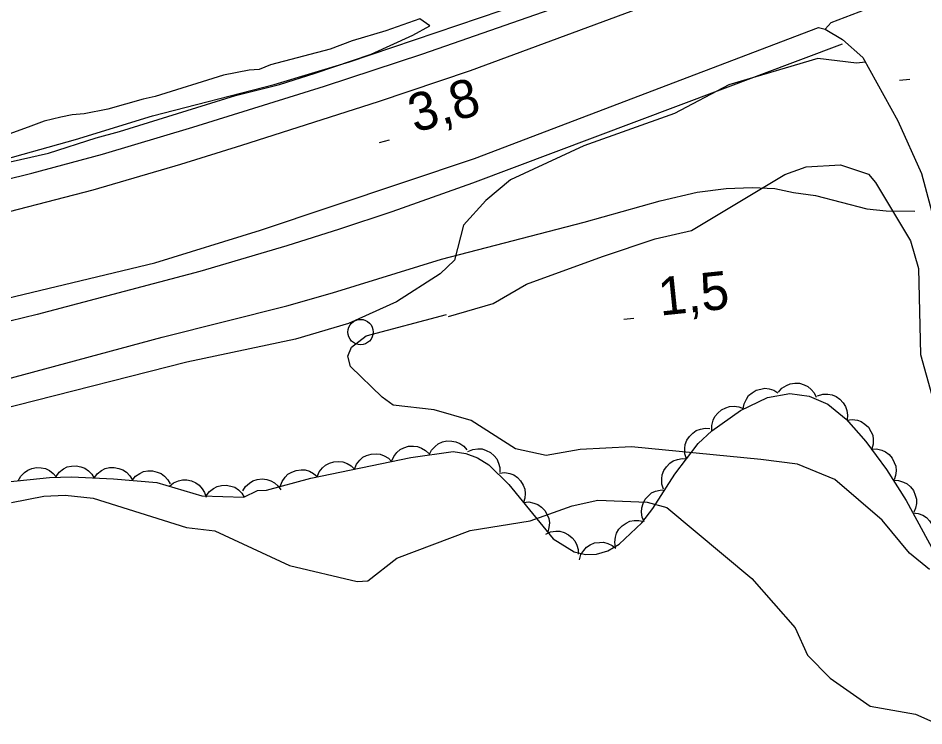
# Model space of a CAD drawing. Extents: x 336540 to 340074, y 5572036 to 5573747.
# Drawn here: x 338345.7 to 338417.1, y 5572461.7 to 5572517.5 of the extents above; entities that cross this region are included whole.
import ezdxf

# ---------------------------------------------------------------- set-up
doc = ezdxf.new("R2010")
doc.units = 0
for name, color, linetype in [('Niveau 19', 7, 'Continuous'), ('Niveau 2', 7, 'Continuous'), ('Niveau 21', 7, 'Continuous'), ('Niveau 22', 7, 'Continuous'), ('Niveau 3', 7, 'Continuous'), ('Niveau 36', 7, 'Continuous'), ('Niveau 4', 7, 'Continuous'), ('Niveau 44', 7, 'Continuous')]:
    doc.layers.add(name, color=color, linetype=linetype)

msp = doc.modelspace()

# ---------------------------------------------------------------- linework, layer by layer
at = {"layer": 'Niveau 19'}
msp.add_lwpolyline([(338409.33, 5572516.64), (338410.71, 5572515.83), (338412.3, 5572514.39), (338415.06, 5572509.41), (338416.92, 5572505.25), (338420.15, 5572493.2), (338421.65, 5572485.97), (338422.03, 5572480.9), (338421.75, 5572479.87)], dxfattribs=at)
at = {"layer": 'Niveau 2'}
for points in [[(338340.65, 5572505.19), (338348.11, 5572506.87), (338351.86, 5572508.08), (338353.71, 5572508.57), (338362.84, 5572511.41), (338366.32, 5572512.27), (338369.12, 5572513.17), (338373.54, 5572514.67), (338376.83, 5572516.15), (338378.17, 5572516.91), (338377.37, 5572517.45), (338374.69, 5572516.5), (338372.05, 5572515.71), (338370.32, 5572515.05), (338365.61, 5572513.83), (338364.72, 5572513.47), (338363.93, 5572513.4), (338361.91, 5572513.01), (338356.53, 5572511.32), (338355.58, 5572511.13), (338352.78, 5572510.34), (338350.93, 5572509.97), (338349.97, 5572509.89), (338349.07, 5572509.7), (338347.78, 5572509.39), (338346.5, 5572508.91)], [(338412.51, 5572514.03), (338411.81, 5572513.96), (338408.75, 5572514.33), (338401.75, 5572512.25), (338397.45, 5572510), (338390.32, 5572507.44), (338384.52, 5572504.77), (338382.58, 5572503.14), (338380.82, 5572501.18), (338380.11, 5572498.43), (338378.99, 5572497.37), (338375.54, 5572495.16), (338371.75, 5572493.44), (338367.58, 5572492.2), (338359.02, 5572490.39), (338332.14, 5572483.58)], [(338346.5, 5572508.91), (338342.86, 5572507.6)], [(338379.65, 5572494), (338383.16, 5572495.03), (338385.79, 5572496.53), (338391.77, 5572498.71), (338395.93, 5572500.11), (338398.79, 5572500.76), (338406.16, 5572505.19), (338407.83, 5572505.8), (338410.53, 5572505.94), (338412.76, 5572505.21), (338413.31, 5572504.55), (338416.07, 5572499.95), (338416.69, 5572497.78), (338416.86, 5572490.99), (338418.96, 5572483.47)], [(338417.56, 5572474.06), (338415.98, 5572475.35), (338413.83, 5572477.95), (338410.09, 5572481.16), (338407.16, 5572482.35), (338404.26, 5572482.73), (338394.06, 5572483.73), (338390.01, 5572483.52), (338387.33, 5572483.04), (338384.91, 5572483.58), (338381.43, 5572485.8), (338378.51, 5572486.65), (338375.28, 5572487.02), (338374.41, 5572487.63), (338371.92, 5572490.06), (338371.7, 5572490.88), (338372, 5572491.58), (338373.14, 5572492.48), (338379.49, 5572494.16)], [(338345.2, 5572479.35), (338347.73, 5572479.83), (338349.42, 5572479.92), (338351.62, 5572479.68), (338359, 5572477.36), (338361.23, 5572477.12), (338367.12, 5572474.38), (338372.44, 5572473.11), (338373.27, 5572473.16), (338375.56, 5572474.96), (338381.35, 5572477.13), (338386.08, 5572477.89), (338389.38, 5572479.07), (338391.41, 5572479.52), (338395.3, 5572479.36), (338396.84, 5572478.95), (338403.55, 5572473.35), (338406.98, 5572469.46), (338407.94, 5572467.3), (338409.72, 5572465.51), (338412.88, 5572463.3), (338416.45, 5572462.65), (338418.54, 5572461.74)]]:
    msp.add_lwpolyline(points, dxfattribs=at)
at = {"layer": 'Niveau 21'}
for points in [[(338469.12, 5572546.81), (338452.25, 5572540.24), (338441.21, 5572536.17), (338406.19, 5572522.55), (338381.35, 5572513.36), (338374.09, 5572510.91), (338363.32, 5572507.46), (338358.52, 5572505.97), (338351.6, 5572503.95), (338342.04, 5572501.49), (338337.6, 5572500.48), (338325.88, 5572498.21), (338318.72, 5572497.05), (338311.32, 5572496.11), (338305.37, 5572495.59), (338297.95, 5572495.14), (338290.17, 5572494.86), (338284.12, 5572494.84), (338276.71, 5572495.08), (338270.95, 5572495.5), (338265.45, 5572496.06), (338259.45, 5572496.78), (338254.44, 5572497.52), (338231.96, 5572501.46)], [(338246.41, 5572492.2), (338254.48, 5572490.84), (338263.83, 5572489.54), (338271.73, 5572488.83), (338279.98, 5572488.34), (338283.66, 5572488.22), (338291.25, 5572488.23), (338298.06, 5572488.48), (338303.35, 5572488.83), (338321.44, 5572490.78), (338322.6, 5572491.17), (338326.96, 5572491.87), (338340.91, 5572494.5), (338356.49, 5572498.23), (338364.82, 5572500.8), (338381.68, 5572506.44), (338408.81, 5572516.77), (338409.33, 5572516.64), (338409.81, 5572517.16), (338420.29, 5572521.17), (338429.45, 5572524.19), (338435.87, 5572526.46), (338446.46, 5572530.56), (338461.87, 5572536.7)], [(338248.37, 5572501.03), (338256.03, 5572499.84), (338260.97, 5572499.15), (338268.21, 5572498.3), (338271.96, 5572497.98), (338277.32, 5572497.69), (338284.21, 5572497.52), (338290.84, 5572497.53), (338296.37, 5572497.69), (338303.49, 5572498.16), (338310.09, 5572498.83), (338317.92, 5572499.82), (338330.28, 5572501.71), (338336.4, 5572502.84), (338340.06, 5572503.63), (338346.79, 5572505.28), (338352.36, 5572506.79), (338359.48, 5572508.91), (338369.86, 5572512.15), (338377.61, 5572514.69), (338394.15, 5572520.47)], [(338410.67, 5572515.45), (338381.54, 5572504.5), (338375.17, 5572502.24), (338371.05, 5572500.87), (338366.91, 5572499.56), (338360.05, 5572497.55), (338347.21, 5572494.14), (338337.5, 5572491.78), (338330.2, 5572490.31), (338324.14, 5572489.31), (338313.96, 5572487.86), (338305.53, 5572486.96), (338300.31, 5572486.62), (338294.09, 5572486.39), (338286.15, 5572486.23), (338278.87, 5572486.24), (338276.21, 5572486.33), (338271.73, 5572486.62), (338268.52, 5572486.93), (338262.54, 5572487.67), (338247.56, 5572489.9)]]:
    msp.add_lwpolyline(points, dxfattribs=at)
at = {"layer": 'Niveau 22'}
msp.add_lwpolyline([(338344.51, 5572488.99), (338357.06, 5572492.38), (338366.9, 5572494.83), (338370.5, 5572495.85), (338379.09, 5572498.51), (338390.34, 5572501.44), (338396.33, 5572503.1), (338399.25, 5572503.78), (338401.52, 5572504.07), (338403.59, 5572504.16), (338405.36, 5572504.09), (338406.84, 5572503.76), (338408.57, 5572503.53), (338412.61, 5572502.48), (338414.15, 5572502.33), (338416.39, 5572502.3)], dxfattribs=at)
at = {"layer": 'Niveau 3'}
for p, q in [((338415.2, 5572512.61), (338416, 5572512.69)), ((338374.21, 5572507.7), (338374.98, 5572507.92)), ((338393.46, 5572493.79), (338394.26, 5572493.87))]:
    msp.add_line(p, q, dxfattribs=at)
at = {"layer": 'Niveau 36'}
msp.add_circle((338372.709, 5572492.771), 1, dxfattribs=at)
at = {"layer": 'Niveau 4'}
msp.add_lwpolyline([(338343.92, 5572506.18), (338350.24, 5572507.95), (338356.31, 5572509.81), (338365.9, 5572512.28), (338371.83, 5572514.06), (338383.78, 5572518.11), (338388.94, 5572520.17), (338391.09, 5572521.22), (338392.73, 5572521.73)], dxfattribs=at)
at = {"layer": 'Niveau 44'}
for points in [[(338405.66, 5572488.04), (338405.93, 5572488.35), (338406.28, 5572488.56), (338406.58, 5572488.7), (338406.93, 5572488.74), (338407.3, 5572488.73), (338407.67, 5572488.61), (338407.97, 5572488.49), (338408.23, 5572488.25), (338408.47, 5572487.97), (338408.63, 5572487.65)], [(338402.88, 5572486.71), (338402.94, 5572487.12), (338403.12, 5572487.49), (338403.3, 5572487.76), (338403.57, 5572487.99), (338403.89, 5572488.18), (338404.25, 5572488.28), (338404.58, 5572488.34), (338404.92, 5572488.29), (338405.28, 5572488.18), (338405.59, 5572487.99)], [(338344.88, 5572480.96), (338348.18, 5572481.3), (338349.92, 5572481.35), (338353.24, 5572481.21), (338356.65, 5572480.91), (338360.2, 5572479.87), (338363.5, 5572479.77), (338364.58, 5572480.29), (338365.3, 5572480.31), (338368.8, 5572481.26), (338376.66, 5572482.89), (338380.01, 5572483.35), (338381.01, 5572483.2), (338381.94, 5572482.86), (338382.81, 5572482.3), (338384.4, 5572480.76), (338387.89, 5572476.49), (338389.56, 5572475.46), (338390.43, 5572475.24), (338391.32, 5572475.26), (338392.21, 5572475.54), (338393.1, 5572476.07), (338394.87, 5572477.73), (338395.76, 5572478.88), (338397.49, 5572481.57), (338399.33, 5572483.99), (338400.39, 5572484.99), (338402.65, 5572486.6), (338404.8, 5572487.62), (338406.56, 5572487.92), (338408.08, 5572487.72), (338409.54, 5572487.1), (338410.99, 5572485.91), (338412.53, 5572484.14), (338414.16, 5572481.94), (338415.73, 5572479.49), (338418.24, 5572474.84)], [(338408.74, 5572487.75), (338409.14, 5572487.87), (338409.55, 5572487.87), (338409.88, 5572487.83), (338410.2, 5572487.68), (338410.5, 5572487.47), (338410.75, 5572487.18), (338410.94, 5572486.91), (338411.04, 5572486.58), (338411.09, 5572486.21), (338411.06, 5572485.85)], [(338400.41, 5572485.01), (338400.4, 5572485.42), (338400.51, 5572485.82), (338400.64, 5572486.12), (338400.87, 5572486.39), (338401.15, 5572486.63), (338401.49, 5572486.8), (338401.8, 5572486.91), (338402.15, 5572486.92), (338402.52, 5572486.87), (338402.86, 5572486.75)], [(338411.05, 5572485.84), (338411.47, 5572485.89), (338411.87, 5572485.82), (338412.18, 5572485.72), (338412.47, 5572485.52), (338412.74, 5572485.27), (338412.94, 5572484.94), (338413.08, 5572484.64), (338413.12, 5572484.3), (338413.11, 5572483.93), (338413.02, 5572483.58)], [(338398.41, 5572482.78), (338398.28, 5572483.18), (338398.27, 5572483.59), (338398.3, 5572483.91), (338398.43, 5572484.24), (338398.63, 5572484.55), (338398.91, 5572484.81), (338399.17, 5572485.01), (338399.5, 5572485.13), (338399.87, 5572485.19), (338400.23, 5572485.17)], [(338375.16, 5572482.58), (338375.32, 5572482.97), (338375.58, 5572483.28), (338375.82, 5572483.51), (338376.13, 5572483.66), (338376.49, 5572483.77), (338376.87, 5572483.78), (338377.19, 5572483.76), (338377.52, 5572483.63), (338377.84, 5572483.44), (338378.1, 5572483.19)], [(338378.11, 5572483.09), (338378.3, 5572483.46), (338378.58, 5572483.76), (338378.83, 5572483.97), (338379.16, 5572484.11), (338379.52, 5572484.19), (338379.9, 5572484.17), (338380.22, 5572484.13), (338380.54, 5572483.98), (338380.85, 5572483.77), (338381.09, 5572483.5)], [(338372.22, 5572481.97), (338372.38, 5572482.36), (338372.64, 5572482.67), (338372.88, 5572482.9), (338373.19, 5572483.05), (338373.55, 5572483.16), (338373.93, 5572483.17), (338374.26, 5572483.15), (338374.58, 5572483.02), (338374.9, 5572482.83), (338375.16, 5572482.58)], [(338381.17, 5572483.36), (338381.55, 5572483.52), (338381.96, 5572483.56), (338382.29, 5572483.56), (338382.62, 5572483.45), (338382.95, 5572483.27), (338383.23, 5572483.02), (338383.45, 5572482.77), (338383.59, 5572482.45), (338383.68, 5572482.09), (338383.69, 5572481.73)], [(338412.97, 5572483.54), (338413.39, 5572483.56), (338413.79, 5572483.46), (338414.09, 5572483.33), (338414.37, 5572483.11), (338414.61, 5572482.84), (338414.78, 5572482.49), (338414.9, 5572482.19), (338414.92, 5572481.84), (338414.88, 5572481.47), (338414.76, 5572481.13)], [(338369.29, 5572481.36), (338369.44, 5572481.75), (338369.7, 5572482.06), (338369.94, 5572482.29), (338370.26, 5572482.44), (338370.61, 5572482.55), (338370.99, 5572482.56), (338371.32, 5572482.54), (338371.65, 5572482.41), (338371.96, 5572482.22), (338372.22, 5572481.97)], [(338396.6, 5572480.4), (338396.46, 5572480.79), (338396.45, 5572481.2), (338396.48, 5572481.53), (338396.62, 5572481.85), (338396.82, 5572482.16), (338397.1, 5572482.43), (338397.36, 5572482.62), (338397.69, 5572482.74), (338398.05, 5572482.8), (338398.41, 5572482.78)], [(338345.72, 5572481.05), (338345.92, 5572481.41), (338346.21, 5572481.7), (338346.47, 5572481.9), (338346.8, 5572482.03), (338347.16, 5572482.1), (338347.54, 5572482.07), (338347.87, 5572482.02), (338348.18, 5572481.85), (338348.47, 5572481.63), (338348.71, 5572481.35)], [(338348.71, 5572481.4), (338348.96, 5572481.74), (338349.28, 5572481.98), (338349.57, 5572482.14), (338349.92, 5572482.21), (338350.29, 5572482.23), (338350.66, 5572482.15), (338350.97, 5572482.05), (338351.26, 5572481.84), (338351.52, 5572481.58), (338351.71, 5572481.27)], [(338351.71, 5572481.27), (338351.95, 5572481.61), (338352.28, 5572481.85), (338352.57, 5572482.01), (338352.91, 5572482.09), (338353.28, 5572482.11), (338353.66, 5572482.03), (338353.97, 5572481.92), (338354.25, 5572481.72), (338354.51, 5572481.45), (338354.7, 5572481.15)], [(338354.7, 5572481.08), (338354.96, 5572481.41), (338355.3, 5572481.63), (338355.6, 5572481.78), (338355.94, 5572481.84), (338356.31, 5572481.84), (338356.68, 5572481.74), (338356.99, 5572481.63), (338357.26, 5572481.41), (338357.51, 5572481.13), (338357.69, 5572480.82)], [(338366.38, 5572480.6), (338366.52, 5572481), (338366.76, 5572481.33), (338366.98, 5572481.57), (338367.29, 5572481.74), (338367.63, 5572481.87), (338368.02, 5572481.91), (338368.34, 5572481.91), (338368.68, 5572481.8), (338369.01, 5572481.62), (338369.28, 5572481.39)], [(338383.66, 5572481.66), (338384.08, 5572481.7), (338384.48, 5572481.62), (338384.79, 5572481.51), (338385.07, 5572481.3), (338385.33, 5572481.04), (338385.52, 5572480.7), (338385.65, 5572480.4), (338385.69, 5572480.05), (338385.67, 5572479.68), (338385.56, 5572479.34)], [(338357.65, 5572480.62), (338357.97, 5572480.88), (338358.35, 5572481.04), (338358.67, 5572481.13), (338359.02, 5572481.12), (338359.38, 5572481.04), (338359.72, 5572480.88), (338360, 5572480.7), (338360.23, 5572480.43), (338360.42, 5572480.12), (338360.53, 5572479.77)], [(338363.42, 5572480.26), (338363.65, 5572480.61), (338363.96, 5572480.87), (338364.23, 5572481.05), (338364.57, 5572481.15), (338364.94, 5572481.2), (338365.32, 5572481.14), (338365.63, 5572481.06), (338365.93, 5572480.88), (338366.21, 5572480.63), (338366.42, 5572480.34)], [(338414.7, 5572481.09), (338415.12, 5572481.08), (338415.51, 5572480.95), (338415.8, 5572480.81), (338416.06, 5572480.57), (338416.29, 5572480.28), (338416.44, 5572479.93), (338416.53, 5572479.61), (338416.53, 5572479.26), (338416.46, 5572478.9), (338416.32, 5572478.57)], [(338360.54, 5572479.86), (338360.79, 5572480.2), (338361.11, 5572480.44), (338361.4, 5572480.61), (338361.74, 5572480.69), (338362.11, 5572480.71), (338362.48, 5572480.63), (338362.8, 5572480.54), (338363.08, 5572480.33), (338363.35, 5572480.07), (338363.54, 5572479.77)], [(338395.07, 5572477.81), (338394.9, 5572478.19), (338394.86, 5572478.59), (338394.87, 5572478.92), (338394.98, 5572479.26), (338395.15, 5572479.59), (338395.41, 5572479.87), (338395.65, 5572480.09), (338395.97, 5572480.23), (338396.33, 5572480.32), (338396.69, 5572480.33)], [(338385.56, 5572479.34), (338385.98, 5572479.38), (338386.38, 5572479.29), (338386.69, 5572479.18), (338386.97, 5572478.98), (338387.23, 5572478.71), (338387.42, 5572478.38), (338387.55, 5572478.08), (338387.59, 5572477.73), (338387.56, 5572477.36), (338387.46, 5572477.01)], [(338416.25, 5572478.52), (338416.67, 5572478.48), (338417.04, 5572478.33), (338417.33, 5572478.16), (338417.57, 5572477.9), (338417.77, 5572477.59), (338417.89, 5572477.23), (338417.97, 5572476.91), (338417.94, 5572476.56), (338417.84, 5572476.2), (338417.68, 5572475.88)], [(338392.81, 5572475.8), (338392.74, 5572476.21), (338392.8, 5572476.61), (338392.89, 5572476.93), (338393.07, 5572477.23), (338393.32, 5572477.51), (338393.64, 5572477.72), (338393.93, 5572477.87), (338394.28, 5572477.93), (338394.65, 5572477.93), (338395, 5572477.85)], [(338387.31, 5572476.85), (338387.69, 5572477.02), (338388.1, 5572477.07), (338388.43, 5572477.07), (338388.76, 5572476.97), (338389.09, 5572476.8), (338389.38, 5572476.55), (338389.6, 5572476.31), (338389.75, 5572475.99), (338389.85, 5572475.63), (338389.87, 5572475.27)], [(338389.96, 5572474.83), (338390.08, 5572475.23), (338390.3, 5572475.57), (338390.52, 5572475.82), (338390.82, 5572476.01), (338391.16, 5572476.15), (338391.54, 5572476.2), (338391.86, 5572476.21), (338392.2, 5572476.11), (338392.54, 5572475.96), (338392.82, 5572475.73)]]:
    msp.add_lwpolyline(points, dxfattribs=at)

# ---------------------------------------------------------------- texts
at = {"layer": 'Niveau 3'}
for s, height, rotation, p in [('3,8    ', 2.9999, 16.03354, (338376.99, 5572508.46)), ('1,5    ', 3, 5.88941, (338396.33, 5572494.06))]:
    msp.add_text(s, height=height, rotation=rotation, dxfattribs=at).set_placement(p)

doc.saveas('drawing.dxf')
